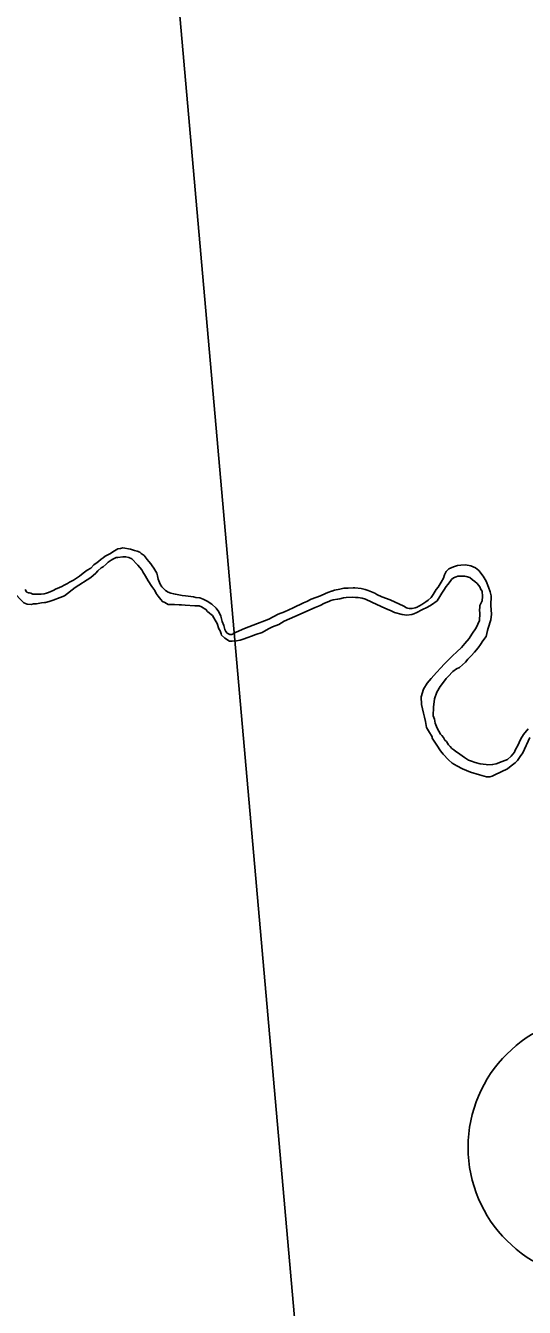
# Model space of a CAD drawing. Extents: x 31699 to 244310, y -8841 to 11474.
# Drawn here: x 95695.5 to 95861.7, y 1357.6 to 1785.2 of the extents above; entities that cross this region are included whole.
import ezdxf

# ---------------------------------------------------------------- set-up
doc = ezdxf.new("R2010")
doc.units = 0
for name, color, linetype in [('Level 48', 7, 'Continuous'), ('R_Border Notes', 7, 'Continuous'), ('R_Draft', 7, 'Continuous')]:
    doc.layers.add(name, color=color, linetype=linetype)

msp = doc.modelspace()

# ---------------------------------------------------------------- linework, layer by layer
at = {"layer": 'Level 48'}
msp.add_line((95731.97, 1958.66), (95854.29, 568.08), dxfattribs=at)
at = {"layer": 'R_Border Notes'}
msp.add_circle((95887, 1410.96), 44, dxfattribs=at)
at = {"layer": 'R_Draft'}
for points in [[(95752.21, 1594.44), (95751.51, 1594.58), (95750.58, 1594.72), (95748.78, 1594.99), (95747.65, 1595.07), (95746.59, 1595.27), (95745.46, 1595.48), (95745.32, 1595.54), (95744.86, 1595.61), (95743.93, 1595.82), (95743.06, 1596.22), (95742.13, 1596.76), (95741.6, 1597.23), (95740.87, 1597.97), (95740.34, 1598.84), (95740.08, 1599.44), (95739.69, 1600.51), (95739.49, 1601.65), (95739.23, 1602.52), (95738.57, 1603.59), (95738.24, 1604.19), (95737.64, 1605), (95737.25, 1605.6), (95736.58, 1606.41), (95735.99, 1607.08), (95735.39, 1607.95), (95735.06, 1608.35), (95734.06, 1609.09), (95733.6, 1609.49), (95732.67, 1609.9), (95731.74, 1610.1), (95730.47, 1610.51), (95727.95, 1610.92), (95727.15, 1610.79), (95726.28, 1610.59), (95725.08, 1609.99), (95723.61, 1608.93), (95722.07, 1608.13), (95721.4, 1607.67), (95720.73, 1607.14), (95719.8, 1606.4), (95719.33, 1606.07), (95718.26, 1605.27), (95717.25, 1604.14), (95716.05, 1603.54), (95714.65, 1602.55), (95713.51, 1601.55), (95712.11, 1600.62), (95711.44, 1600.22), (95710.17, 1599.49), (95709.5, 1599.02), (95708.17, 1598.36), (95707.77, 1598.16), (95706.57, 1597.63), (95705.63, 1597.23), (95704.7, 1596.7), (95703.16, 1596.04), (95702.43, 1595.84), (95701.63, 1595.64), (95700.63, 1595.51), (95699.89, 1595.45), (95699.23, 1595.45), (95697.9, 1595.53), (95697.7, 1595.59), (95697.23, 1595.8), (95696.83, 1595.93), (95696.5, 1596), (95695.9, 1596.2), (95695.83, 1596.27), (95695.37, 1597.01)], [(95804.54, 1594.51), (95802.4, 1594.39), (95801.47, 1594.26), (95800.2, 1593.99), (95799.47, 1593.8), (95798.07, 1593.6), (95797.27, 1593.34), (95796.6, 1593.07), (95795.14, 1592.54), (95793.73, 1591.68), (95792, 1591.08), (95785.25, 1588.03), (95781.72, 1586.51), (95779.91, 1585.38), (95777.84, 1584.65), (95776.44, 1583.92), (95774.3, 1582.73), (95772.24, 1582), (95770.84, 1581.54), (95769.57, 1581.08), (95767.97, 1580.48), (95767.03, 1580.15), (95765.76, 1579.89), (95764.37, 1579.83), (95763.5, 1579.83), (95761.91, 1580.84), (95761.84, 1580.91), (95760.84, 1581.85), (95760.71, 1582.25), (95760.32, 1583.25), (95759.92, 1583.92), (95759.33, 1585.73), (95758.67, 1586.8), (95757.75, 1588.34), (95757.35, 1588.68), (95756.82, 1589.21), (95756.15, 1589.75), (95755.62, 1590.42), (95754.16, 1591.23), (95753.3, 1591.57), (95751.9, 1591.57), (95748.64, 1591.85), (95747.5, 1591.92), (95746.71, 1591.99), (95745.17, 1592), (95743.31, 1592.01), (95742.98, 1592.08), (95741.91, 1592.68), (95741.11, 1593.02), (95740.59, 1593.76), (95739.72, 1594.83), (95739.06, 1595.7), (95738.53, 1596.71), (95737.54, 1598.11), (95736.35, 1599.92), (95735.49, 1601.53), (95734.57, 1603), (95734.24, 1603.61), (95733.58, 1604.35), (95732.85, 1605.15), (95732.32, 1605.75), (95731.32, 1606.83), (95730.86, 1607.3), (95729.93, 1607.77), (95728.86, 1607.97), (95727.86, 1607.98), (95726.26, 1607.78), (95725.66, 1607.72), (95724.6, 1607.19), (95724, 1606.86), (95722.99, 1606.19), (95722.32, 1605.46), (95721.32, 1604.66), (95720.65, 1604.26), (95719.58, 1603.26), (95718.85, 1602.53), (95717.24, 1601.07), (95711.96, 1597.68), (95708.48, 1594.95), (95707.02, 1594.42), (95704.68, 1593.49), (95703.35, 1593.1), (95702.14, 1592.7), (95701.81, 1592.7), (95700.75, 1592.57), (95699.15, 1592.31), (95698.15, 1592.25), (95697.96, 1592.22)], [(95841.75, 1541), (95839.46, 1542.63), (95838.93, 1542.97), (95838.2, 1543.58), (95837.6, 1543.98), (95837.07, 1544.65), (95836.41, 1545.25), (95836.08, 1545.79), (95835.75, 1546.33), (95835.28, 1546.8), (95834.82, 1547.67), (95834.22, 1548.4), (95833.83, 1548.81), (95832.64, 1550.75), (95832.04, 1552.42), (95831.78, 1553.76), (95831.39, 1554.9), (95831.47, 1557.77), (95831.82, 1560.58), (95832.63, 1562.78), (95833.7, 1564.65), (95834.51, 1565.72), (95835.71, 1567.38), (95836.32, 1567.98), (95837.86, 1569.65), (95839.13, 1570.58), (95840.13, 1571.04), (95842.14, 1572.84), (95842.87, 1573.77), (95844.01, 1574.97), (95845.08, 1576.11), (95846.35, 1577.64), (95847.16, 1578.7), (95847.96, 1579.97), (95848.97, 1581.37), (95849.51, 1583.37), (95849.65, 1584.18), (95850.6, 1586.98), (95850.8, 1588.78), (95850.62, 1591.73), (95850.64, 1595), (95850.37, 1596.27), (95849.78, 1597.88), (95848.99, 1599.89), (95848, 1601.5), (95846.55, 1603.37), (95845.42, 1604.25), (95843.96, 1604.92), (95842.09, 1605.26), (95840.63, 1605.2), (95839.43, 1605.01), (95838.16, 1604.61), (95837.36, 1604.28), (95836.62, 1603.95), (95835.69, 1603.08), (95835.15, 1601.95), (95834.81, 1600.88), (95834.07, 1599.48), (95833, 1597.81), (95832.33, 1597.01), (95831.32, 1595.34), (95830.65, 1594.41), (95829.71, 1593.55), (95828.91, 1592.95), (95828.24, 1592.48), (95827.57, 1592.02), (95826.84, 1591.62), (95826.37, 1591.35), (95826.04, 1591.22), (95825.37, 1590.89), (95824.3, 1590.76), (95823.77, 1590.69), (95823.37, 1590.76), (95822.9, 1590.83), (95822.51, 1590.97), (95821.58, 1591.5), (95817.06, 1593.66), (95814.2, 1594.61), (95812.53, 1595.35), (95811.87, 1595.82), (95809.74, 1596.76), (95808.68, 1597.1), (95807.35, 1597.38), (95805.22, 1597.58), (95804.66, 1597.59)], [(95863.59, 1547.7), (95861.25, 1542.56), (95860.41, 1541.4), (95859.44, 1540.04), (95858.73, 1539.22), (95857.35, 1538.25), (95856.11, 1537.28), (95851.96, 1535.24), (95850.97, 1534.75), (95850.24, 1534.59), (95849.11, 1534.56), (95846.83, 1535.18), (95843.8, 1536.17), (95841.17, 1537.24), (95839.28, 1538.19), (95837.73, 1539.09), (95836.43, 1540.26), (95834.72, 1542.16), (95833.83, 1543.21), (95832.58, 1545.18), (95831.06, 1547.41), (95830.98, 1547.88), (95829.79, 1549.86), (95829.17, 1550.98), (95828.85, 1553.04), (95828.48, 1554.51), (95828.11, 1555.83), (95827.51, 1558.69), (95827.31, 1561.3), (95828.18, 1563.86), (95829.33, 1565.83), (95830.7, 1567.4), (95832.45, 1569.39), (95833.87, 1570.96), (95835.04, 1572.19), (95836.67, 1573.77), (95837.78, 1574.94), (95839.21, 1576.31), (95840.84, 1577.69), (95841.94, 1579.06), (95843.37, 1580.76), (95844.2, 1582.12), (95845.68, 1584.3), (95846.76, 1586.67), (95846.9, 1589.08), (95846.8, 1590.28), (95846.91, 1591.09), (95846.96, 1591.76), (95847.66, 1593.25), (95847.82, 1594.72), (95847.71, 1596.46), (95847.23, 1597.11), (95846.88, 1597.91), (95846.05, 1599.02), (95845.23, 1599.74), (95844.42, 1600.32), (95843.53, 1601.03), (95842.32, 1601.4), (95841.86, 1601.46), (95839.59, 1601.47), (95838.99, 1601.32), (95838.14, 1600.9), (95837.42, 1600.34), (95837.03, 1599.73), (95836.19, 1598.71), (95835.67, 1598.02), (95834.9, 1596.87), (95834.26, 1595.78), (95833.62, 1594.76), (95832.66, 1593.33), (95830.82, 1591.95), (95829.51, 1591.18), (95827.53, 1590.33), (95825.95, 1589.35), (95824.9, 1588.92), (95824.23, 1588.77), (95822.57, 1588.53), (95821.04, 1588.69), (95818.42, 1589.43), (95817.14, 1590), (95816.19, 1590.37), (95813.97, 1591.39), (95810.93, 1592.78), (95808.85, 1593.86)], [(95690.24, 1598.8), (95690.74, 1597.94), (95691.34, 1596.8), (95692.36, 1595.24), (95693.68, 1593.86), (95694.94, 1592.66), (95696.02, 1592.12), (95697.4, 1592), (95698.15, 1592.25)], [(95797.56, 1596.51), (95797.49, 1596.48), (95796.22, 1596.01), (95795.48, 1595.75), (95793.81, 1594.89), (95792.28, 1594.36), (95790.68, 1593.83), (95789.21, 1593.1), (95788.14, 1592.57), (95784.67, 1590.91), (95781.8, 1589.65), (95779.66, 1588.86), (95776.52, 1587.2)], [(95804.66, 1597.59), (95803.04, 1597.55), (95801.54, 1597.49), (95800.28, 1597.19), (95798.48, 1596.83), (95797.56, 1596.51)], [(95752.21, 1594.44), (95753.57, 1594.28), (95754.65, 1593.86), (95755.97, 1593.14), (95757.53, 1592.12), (95759.03, 1590.86), (95759.93, 1589.6), (95760.59, 1588.16), (95761.01, 1586.42), (95761.61, 1585.04), (95761.91, 1583.66), (95762.21, 1583.06), (95762.63, 1582.52), (95763.11, 1582.22), (95763.53, 1582.1), (95764.25, 1582.04), (95764.55, 1582.16), (95764.71, 1582.39)], [(95804.54, 1594.51), (95805.44, 1594.43), (95806.4, 1594.37), (95807.72, 1594.13), (95808.85, 1593.86)], [(95776.52, 1587.2), (95771.32, 1585.15), (95768.45, 1584.09), (95764.71, 1582.39)], [(95862.98, 1550.57), (95861.49, 1548.66), (95860.53, 1547.23), (95860.03, 1546.01), (95859.65, 1545.2), (95858.69, 1543.5), (95858.51, 1542.76), (95857.34, 1541.46), (95856.17, 1540.36), (95854.38, 1539.71), (95852.33, 1538.93), (95851.14, 1538.63), (95849.61, 1538.59), (95849.01, 1538.64), (95847, 1538.92), (95845.39, 1539.29), (95844.18, 1539.79), (95843.1, 1540.16), (95841.75, 1541)]]:
    msp.add_lwpolyline(points, dxfattribs=at)

doc.saveas('drawing.dxf')
